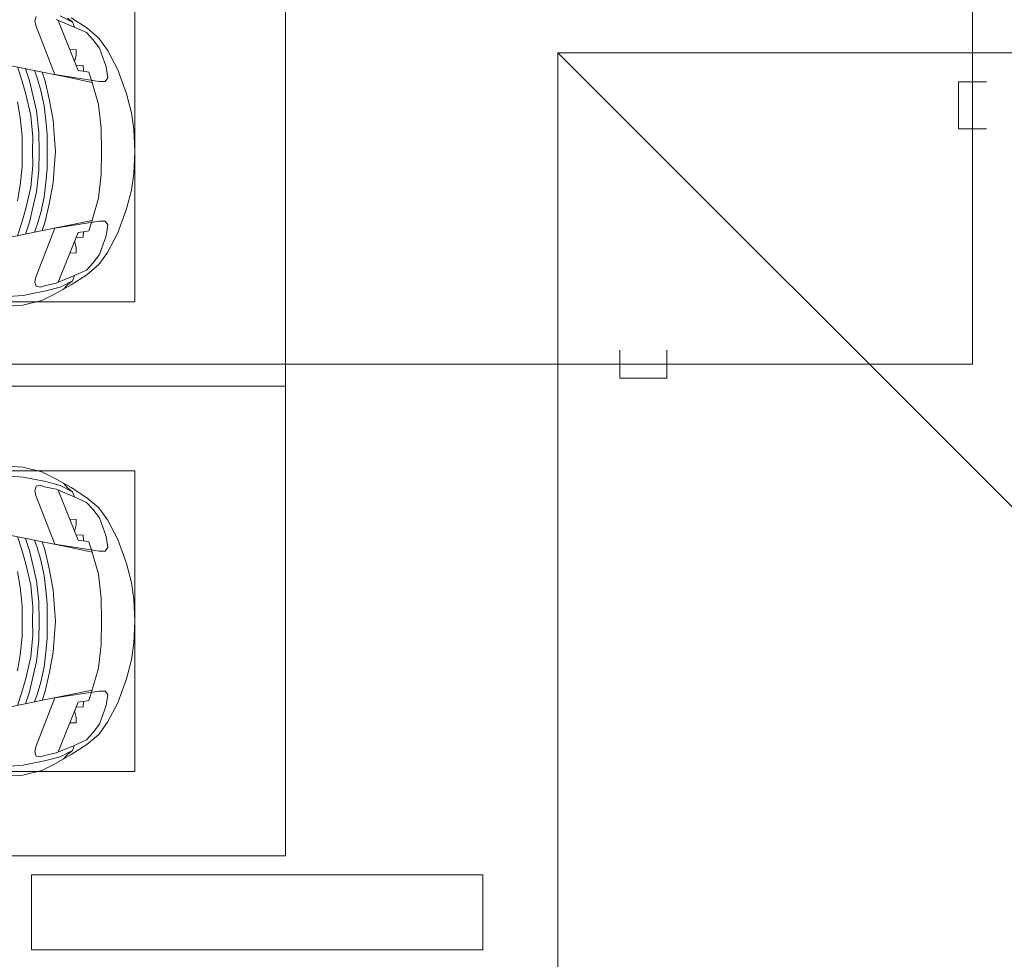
# Model space of a CAD drawing. Header units: millimetres. Extents: x -32229 to 291619, y -13689 to 125138.
# Tile 467 of 565: x 93092 to 98330, y 66050 to 71051. Entities that reach past the tile are written whole.
import ezdxf

# ---------------------------------------------------------------- set-up
doc = ezdxf.new("R2010")
doc.units = ezdxf.units.MM
doc.layers.add('A-DETL-____-OTLN', color=7, linetype='Continuous', lineweight=9, true_color=0x00a600)
for name, color, linetype, lineweight in [('A-DETL-GENF-OTLN', 7, 'Continuous', 18), ('A-FLOR-____-OTLN', 7, 'Continuous', 18), ('C-PRKG-____-OTLN', 7, 'Continuous', 18), ('S-COLS-____-MCUT', 7, 'Continuous', 40)]:
    doc.layers.add(name, color=color, linetype=linetype, lineweight=lineweight)

# ---------------------------------------------------------------- blocks, each defined once
blk = doc.blocks.new('АР_Машиноместо - 4900x2400_М__5300х2500_-V40--02 ЭМ')
at = {"layer": 'A-DETL-GENF-OTLN', "color": 253, "lineweight": 13, "true_color": 0xaaaaaa}
for p, q in [((1044.2, -818.6), (943.3, -845.1)), ((1132.7, -806), (1044.2, -818.6)), ((1250, -800), (1132.7, -806)), ((1250, -800), (1367.3, -806)), ((1367.3, -806), (1455.8, -818.6)), ((1455.8, -818.6), (1556.7, -845.1)), ((943.3, -845.1), (815.8, -891)), ((1556.7, -845.1), (1684.2, -891)), ((815.8, -891), (711.9, -946.2)), ((1684.2, -891), (1788.1, -946.2)), ((647.2, -992.8), (593.2, -1056.8)), ((711.9, -946.2), (647.2, -992.8)), ((700.9, -989.1), (655, -1024.3)), ((800.1, -952.6), (700.9, -989.1)), ((859, -944.1), (800.1, -952.6)), ((841.1, -1225.9), (877.7, -991.4)), ((877.7, -958.9), (859, -944.1)), ((1000.2, -994.5), (871.4, -1031.3)), ((877.7, -991.4), (877.7, -958.9)), ((1127.4, -979.8), (1000.2, -994.5)), ((1250, -977.6), (1127.4, -979.8)), ((1250, -977.6), (1372.6, -979.8)), ((1372.6, -979.8), (1499.8, -994.5)), ((1499.8, -994.5), (1628.6, -1031.3)), ((1622.3, -958.9), (1641, -944.1)), ((1622.3, -991.4), (1622.3, -958.9)), ((1658.9, -1225.9), (1622.3, -991.4)), ((1641, -944.1), (1699.9, -952.6)), ((1699.9, -952.6), (1799.1, -989.1)), ((1788.1, -946.2), (1852.8, -992.8)), ((1799.1, -989.1), (1845, -1024.3)), ((1852.8, -992.8), (1906.8, -1056.8)), ((654.7, -1024.4), (617.9, -1057.3)), ((882.6, -1027.5), (853.8, -1167.4)), ((1617.4, -1027.5), (1646.2, -1167.4)), ((1845.3, -1024.4), (1882.1, -1057.3)), ((593.2, -1056.8), (539.3, -1140.4)), ((617.9, -1057.3), (586.9, -1126.3)), ((1882.1, -1057.3), (1913.1, -1126.3)), ((1906.8, -1056.8), (1960.7, -1140.4)), ((539.3, -1140.4), (487.4, -1232.1)), ((561.3, -1132.6), (540.4, -1159.6)), ((586.9, -1126.3), (548.2, -1220.1)), ((589, -1121.6), (561.3, -1132.6)), ((1911, -1121.6), (1938.7, -1132.6)), ((1913.1, -1126.3), (1951.8, -1220.1)), ((1938.7, -1132.6), (1959.6, -1159.6)), ((1960.7, -1140.4), (2012.6, -1232.1)), ((540.4, -1159.6), (516.2, -1180.5)), ((853.8, -1167.4), (826.8, -1300.9)), ((1646.2, -1167.4), (1673.2, -1300.9)), ((1959.6, -1159.6), (1983.8, -1180.5)), ((487.4, -1232.1), (455.7, -1296.1)), ((548.2, -1220.1), (535, -1280.6)), ((580.7, -1327.1), (841.1, -1225.9)), ((978.6, -1254.6), (876.3, -1278.7)), ((1084.1, -1236), (978.6, -1254.6)), ((1182.5, -1227.5), (1084.1, -1236)), ((1250, -1223.7), (1182.5, -1227.5)), ((1250, -1223.7), (1317.5, -1227.5)), ((1317.5, -1227.5), (1415.9, -1236)), ((1415.9, -1236), (1521.4, -1254.6)), ((1521.4, -1254.6), (1623.7, -1278.7)), ((1919.3, -1327.1), (1658.9, -1225.9)), ((1951.8, -1220.1), (1965, -1280.6)), ((2012.6, -1232.1), (2044.3, -1296.1)), ((455.7, -1296.1), (430.8, -1396.6)), ((535, -1280.6), (527.2, -1305.2)), ((527.2, -1305.2), (531.8, -1326)), ((826.8, -1300.9), (770, -1576.5)), ((876.3, -1278.7), (828.3, -1293.7)), ((925.2, -1301.6), (859.1, -1321.2)), ((1007.1, -1283.7), (925.2, -1301.6)), ((1083.6, -1274.6), (1007.1, -1283.7)), ((1159.1, -1267.9), (1083.6, -1274.6)), ((1250, -1309.3), (1148.3, -1312.4)), ((1250, -1266.6), (1159.1, -1267.9)), ((1250, -1266.6), (1340.9, -1267.9)), ((1250, -1309.3), (1351.7, -1312.4)), ((1340.9, -1267.9), (1416.4, -1274.6)), ((1416.4, -1274.6), (1492.9, -1283.7)), ((1492.9, -1283.7), (1574.8, -1301.6)), ((1574.8, -1301.6), (1640.9, -1321.2)), ((1623.7, -1278.7), (1671.7, -1293.7)), ((1673.2, -1300.9), (1730, -1576.5)), ((1965, -1280.6), (1972.8, -1305.2)), ((1972.8, -1305.2), (1968.2, -1326)), ((2044.3, -1296.1), (2069.2, -1396.6)), ((531.8, -1326), (554.4, -1333.3)), ((554.4, -1333.3), (580.7, -1327.1)), ((873.8, -1361.2), (809.9, -1383.1)), ((859.1, -1321.2), (819.9, -1334.4)), ((958.3, -1341.1), (873.8, -1361.2)), ((1059, -1354.8), (945.3, -1380.6)), ((1035, -1323.2), (958.3, -1341.1)), ((1148.3, -1312.4), (1035, -1323.2)), ((1174.5, -1344.2), (1059, -1354.8)), ((1250, -1344.9), (1174.5, -1344.2)), ((1250, -1344.9), (1325.5, -1344.2)), ((1325.5, -1344.2), (1441, -1354.8)), ((1351.7, -1312.4), (1465, -1323.2)), ((1441, -1354.8), (1554.7, -1380.6)), ((1465, -1323.2), (1541.7, -1341.1)), ((1541.7, -1341.1), (1626.2, -1361.2)), ((1626.2, -1361.2), (1690.1, -1383.1)), ((1640.9, -1321.2), (1680.1, -1334.4)), ((1945.6, -1333.3), (1919.3, -1327.1)), ((1968.2, -1326), (1945.6, -1333.3)), ((430.8, -1396.6), (422, -1534.1)), ((871.4, -1401.1), (800.5, -1424.6)), ((945.3, -1380.6), (871.4, -1401.1)), ((1070, -1410.4), (986.2, -1425.6)), ((1168.3, -1399.8), (1070, -1410.4)), ((1250, -1400.1), (1168.3, -1399.8)), ((1250, -1400.1), (1331.7, -1399.8)), ((1331.7, -1399.8), (1430, -1410.4)), ((1430, -1410.4), (1513.8, -1425.6)), ((1554.7, -1380.6), (1628.6, -1401.1)), ((1628.6, -1401.1), (1699.5, -1424.6)), ((2069.2, -1396.6), (2078, -1534.1))]:
    blk.add_line(p, q, dxfattribs=at)
at = {"layer": 'A-DETL-GENF-OTLN', "color": 254, "lineweight": 13, "true_color": 0xd4d4d4}
for p, q in [((827.7, -1045), (824.1, -1063.7)), ((871.3, -1031.9), (827.7, -1045)), ((1628.7, -1031.9), (1672.3, -1045)), ((1672.3, -1045), (1675.9, -1063.7)), ((792.9, -1076.2), (791.2, -1114.5)), ((823.3, -1074.4), (792.9, -1076.2)), ((824.1, -1063.7), (818.8, -1102.9)), ((1675.9, -1063.7), (1681.2, -1102.9)), ((1676.7, -1074.4), (1707.1, -1076.2)), ((1707.1, -1076.2), (1708.8, -1114.5)), ((561.7, -1132.1), (527.9, -1198.6)), ((818.8, -1102.9), (554, -1208.1)), ((709.1, -1112.7), (708.2, -1146.9)), ((737.7, -1113.6), (709.1, -1112.7)), ((772.6, -1121.3), (737.7, -1113.6)), ((1681.2, -1102.9), (1946, -1208.1)), ((1727.4, -1121.3), (1762.3, -1113.6)), ((1762.3, -1113.6), (1790.9, -1112.7)), ((1790.9, -1112.7), (1791.8, -1146.9)), ((1938.3, -1132.1), (1972.1, -1198.6)), ((527.9, -1198.6), (507.4, -1274.3)), ((1972.1, -1198.6), (1992.6, -1274.3)), ((507.4, -1274.3), (483.4, -1395.6)), ((1992.6, -1274.3), (2016.6, -1395.6)), ((483.4, -1395.6), (470.9, -1561.4)), ((2016.6, -1395.6), (2029.1, -1561.4))]:
    blk.add_line(p, q, dxfattribs=at)
at = {"layer": 'C-PRKG-____-OTLN', "color": 253, "lineweight": 13, "true_color": 0xaaaaaa}
for p, q in [((2500, 0), (0, 0)), ((0, 0), (0, -5300)), ((2500, 0), (2500, -4705)), ((450, -800), (450, -4500)), ((450, -800), (2050, -800)), ((2050, -800), (2050, -4500))]:
    blk.add_line(p, q, dxfattribs=at)
blk = doc.blocks.new('АР_Машиноместо - 4900x2400_М__5300х2500_-2211001--02 ЭМ')
at = {"layer": 'A-DETL-GENF-OTLN', "color": 253, "lineweight": 13, "true_color": 0xaaaaaa}
for p, q in [((1044.2, -818.6), (943.3, -845.1)), ((1132.7, -806), (1044.2, -818.6)), ((1250, -800), (1132.7, -806)), ((1250, -800), (1367.3, -806)), ((1367.3, -806), (1455.8, -818.6)), ((1455.8, -818.6), (1556.7, -845.1)), ((943.3, -845.1), (815.8, -891)), ((1556.7, -845.1), (1684.2, -891)), ((815.8, -891), (711.9, -946.2)), ((1684.2, -891), (1788.1, -946.2)), ((647.2, -992.8), (593.2, -1056.8)), ((711.9, -946.2), (647.2, -992.8)), ((700.9, -989.1), (655, -1024.3)), ((800.1, -952.6), (700.9, -989.1)), ((859, -944.1), (800.1, -952.6)), ((841.1, -1225.9), (877.7, -991.4)), ((877.7, -958.9), (859, -944.1)), ((1000.2, -994.5), (871.4, -1031.3)), ((877.7, -991.4), (877.7, -958.9)), ((1127.4, -979.8), (1000.2, -994.5)), ((1250, -977.6), (1127.4, -979.8)), ((1250, -977.6), (1372.6, -979.8)), ((1372.6, -979.8), (1499.8, -994.5)), ((1499.8, -994.5), (1628.6, -1031.3)), ((1622.3, -958.9), (1641, -944.1)), ((1622.3, -991.4), (1622.3, -958.9)), ((1658.9, -1225.9), (1622.3, -991.4)), ((1641, -944.1), (1699.9, -952.6)), ((1699.9, -952.6), (1799.1, -989.1)), ((1788.1, -946.2), (1852.8, -992.8)), ((1799.1, -989.1), (1845, -1024.3)), ((1852.8, -992.8), (1906.8, -1056.8)), ((654.7, -1024.4), (617.9, -1057.3)), ((882.6, -1027.5), (853.8, -1167.4)), ((1617.4, -1027.5), (1646.2, -1167.4)), ((1845.3, -1024.4), (1882.1, -1057.3)), ((593.2, -1056.8), (539.3, -1140.4)), ((617.9, -1057.3), (586.9, -1126.3)), ((1882.1, -1057.3), (1913.1, -1126.3)), ((1906.8, -1056.8), (1960.7, -1140.4)), ((561.3, -1132.6), (540.4, -1159.6)), ((586.9, -1126.3), (548.2, -1220.1)), ((589, -1121.6), (561.3, -1132.6)), ((1911, -1121.6), (1938.7, -1132.6)), ((1913.1, -1126.3), (1951.8, -1220.1)), ((1938.7, -1132.6), (1959.6, -1159.6)), ((1960.7, -1140.4), (2012.6, -1232.1)), ((853.8, -1167.4), (826.8, -1300.9)), ((1646.2, -1167.4), (1673.2, -1300.9)), ((1959.6, -1159.6), (1983.8, -1180.5)), ((580.7, -1327.1), (841.1, -1225.9)), ((978.6, -1254.6), (876.3, -1278.7)), ((1084.1, -1236), (978.6, -1254.6)), ((1182.5, -1227.5), (1084.1, -1236)), ((1250, -1223.7), (1182.5, -1227.5)), ((1250, -1223.7), (1317.5, -1227.5)), ((1317.5, -1227.5), (1415.9, -1236)), ((1415.9, -1236), (1521.4, -1254.6)), ((1521.4, -1254.6), (1623.7, -1278.7)), ((1919.3, -1327.1), (1658.9, -1225.9)), ((1951.8, -1220.1), (1965, -1280.6)), ((2012.6, -1232.1), (2044.3, -1296.1)), ((826.8, -1300.9), (770, -1576.5)), ((876.3, -1278.7), (828.3, -1293.7)), ((925.2, -1301.6), (859.1, -1321.2)), ((1007.1, -1283.7), (925.2, -1301.6)), ((1083.6, -1274.6), (1007.1, -1283.7)), ((1159.1, -1267.9), (1083.6, -1274.6)), ((1250, -1309.3), (1148.3, -1312.4)), ((1250, -1266.6), (1159.1, -1267.9)), ((1250, -1266.6), (1340.9, -1267.9)), ((1250, -1309.3), (1351.7, -1312.4)), ((1340.9, -1267.9), (1416.4, -1274.6)), ((1416.4, -1274.6), (1492.9, -1283.7)), ((1492.9, -1283.7), (1574.8, -1301.6)), ((1574.8, -1301.6), (1640.9, -1321.2)), ((1623.7, -1278.7), (1671.7, -1293.7)), ((1673.2, -1300.9), (1730, -1576.5)), ((1965, -1280.6), (1972.8, -1305.2)), ((1972.8, -1305.2), (1968.2, -1326)), ((2044.3, -1296.1), (2069.2, -1396.6)), ((531.8, -1326), (554.4, -1333.3)), ((554.4, -1333.3), (580.7, -1327.1)), ((873.8, -1361.2), (809.9, -1383.1)), ((859.1, -1321.2), (819.9, -1334.4)), ((958.3, -1341.1), (873.8, -1361.2)), ((1059, -1354.8), (945.3, -1380.6)), ((1035, -1323.2), (958.3, -1341.1)), ((1148.3, -1312.4), (1035, -1323.2)), ((1174.5, -1344.2), (1059, -1354.8)), ((1250, -1344.9), (1174.5, -1344.2)), ((1250, -1344.9), (1325.5, -1344.2)), ((1325.5, -1344.2), (1441, -1354.8)), ((1351.7, -1312.4), (1465, -1323.2)), ((1441, -1354.8), (1554.7, -1380.6)), ((1465, -1323.2), (1541.7, -1341.1)), ((1541.7, -1341.1), (1626.2, -1361.2)), ((1626.2, -1361.2), (1690.1, -1383.1)), ((1640.9, -1321.2), (1680.1, -1334.4)), ((1945.6, -1333.3), (1919.3, -1327.1)), ((1968.2, -1326), (1945.6, -1333.3)), ((871.4, -1401.1), (800.5, -1424.6)), ((945.3, -1380.6), (871.4, -1401.1)), ((1070, -1410.4), (986.2, -1425.6)), ((1168.3, -1399.8), (1070, -1410.4)), ((1250, -1400.1), (1168.3, -1399.8)), ((1250, -1400.1), (1331.7, -1399.8)), ((1331.7, -1399.8), (1430, -1410.4)), ((1430, -1410.4), (1513.8, -1425.6)), ((1554.7, -1380.6), (1628.6, -1401.1)), ((1628.6, -1401.1), (1699.5, -1424.6)), ((2069.2, -1396.6), (2078, -1534.1))]:
    blk.add_line(p, q, dxfattribs=at)
at = {"layer": 'A-DETL-GENF-OTLN', "color": 254, "lineweight": 13, "true_color": 0xd4d4d4}
for p, q in [((827.7, -1045), (824.1, -1063.7)), ((871.3, -1031.9), (827.7, -1045)), ((1628.7, -1031.9), (1672.3, -1045)), ((1672.3, -1045), (1675.9, -1063.7)), ((792.9, -1076.2), (791.2, -1114.5)), ((823.3, -1074.4), (792.9, -1076.2)), ((824.1, -1063.7), (818.8, -1102.9)), ((1675.9, -1063.7), (1681.2, -1102.9)), ((1676.7, -1074.4), (1707.1, -1076.2)), ((1707.1, -1076.2), (1708.8, -1114.5)), ((561.7, -1132.1), (527.9, -1198.6)), ((818.8, -1102.9), (554, -1208.1)), ((709.1, -1112.7), (708.2, -1146.9)), ((737.7, -1113.6), (709.1, -1112.7)), ((772.6, -1121.3), (737.7, -1113.6)), ((1681.2, -1102.9), (1946, -1208.1)), ((1727.4, -1121.3), (1762.3, -1113.6)), ((1762.3, -1113.6), (1790.9, -1112.7)), ((1790.9, -1112.7), (1791.8, -1146.9)), ((1938.3, -1132.1), (1972.1, -1198.6)), ((1972.1, -1198.6), (1992.6, -1274.3)), ((1992.6, -1274.3), (2016.6, -1395.6)), ((2016.6, -1395.6), (2029.1, -1561.4))]:
    blk.add_line(p, q, dxfattribs=at)
at = {"layer": 'C-PRKG-____-OTLN', "color": 253, "lineweight": 13, "true_color": 0xaaaaaa}
for p, q in [((2500, 0), (0, 0)), ((2500, 0), (2500, -5300)), ((450, -800), (2050, -800)), ((2050, -800), (2050, -4500))]:
    blk.add_line(p, q, dxfattribs=at)
blk = doc.blocks.new('Наметкина 10_РД_АР_П_отсоединено_rvt-1--02 ЭМ')
at = {"layer": 'A-FLOR-____-OTLN', "color": 253, "lineweight": 13, "true_color": 0xaaaaaa}
for p, q in [((95955.3, 60500), (95955.3, 70875)), ((95955.3, 70875), (101105.3, 70875)), ((95955.3, 60500), (95955.3, 70875)), ((98430.6, 68399.7), (95955.3, 70875)), ((95955.3, 70875), (101105.3, 70875))]:
    blk.add_line(p, q, dxfattribs=at)
at = {"layer": 'S-COLS-____-MCUT', "color": 253, "lineweight": 15, "true_color": 0xaaaaaa}
for p, q in [((95555.3, 66500), (93155.3, 66500)), ((93155.3, 66500), (93155.3, 66100)), ((95555.3, 66100), (95555.3, 66500)), ((93155.3, 66100), (95555.3, 66100))]:
    blk.add_line(p, q, dxfattribs=at)
at = {"layer": 'C-PRKG-____-OTLN', "color": 253, "lineweight": 13, "true_color": 0xaaaaaa, "rotation": 270.0000000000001}
for name, p in [('АР_Машиноместо - 4900x2400_М__5300х2500_-2211001--02 ЭМ', (94505.3, 71600)), ('АР_Машиноместо - 4900x2400_М__5300х2500_-V40--02 ЭМ', (94505.3, 69100))]:
    blk.add_blockref(name, p, dxfattribs=at)

msp = doc.modelspace()

# ---------------------------------------------------------------- linework, layer by layer
at = {"layer": 'A-DETL-____-OTLN', "color": 5, "true_color": 0x0000ff}
for p, q in [((98161.4, 69217.3), (98161.4, 80217.3)), ((98236.4, 70719.7), (98086.4, 70719.7)), ((98086.4, 70719.7), (98086.4, 70469.7)), ((98236.4, 70719.7), (98086.4, 70719.7)), ((98086.4, 70719.7), (98086.4, 70469.7)), ((98086.4, 70469.7), (98236.4, 70469.7)), ((98086.4, 70469.7), (98236.4, 70469.7)), ((96285.4, 69292.3), (96285.4, 69142.3)), ((96535.4, 69142.3), (96535.4, 69292.3)), ((87789.4, 69217.3), (98161.4, 69217.3)), ((96285.4, 69142.3), (96535.4, 69142.3))]:
    msp.add_line(p, q, dxfattribs=at)

# ---------------------------------------------------------------- block references
at = {"lineweight": 5}
msp.add_blockref('Наметкина 10_РД_АР_П_отсоединено_rvt-1--02 ЭМ', (0, 0), dxfattribs=at)

doc.saveas('drawing.dxf')
